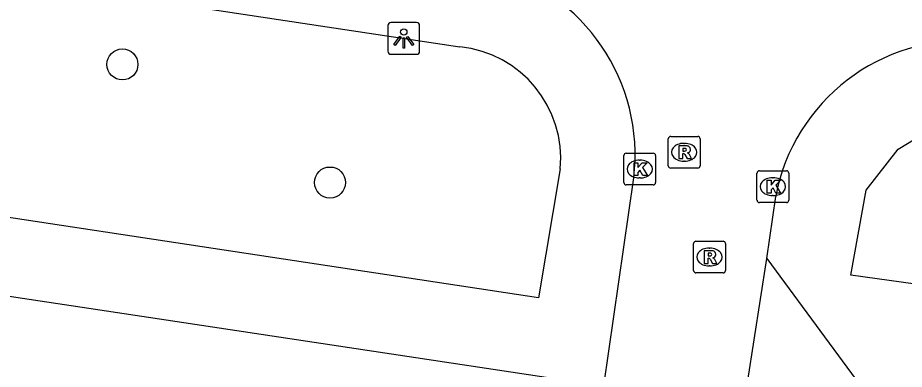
# Model space of a CAD drawing. Extents: x 163010 to 163853, y 382793 to 383982.
# Drawn here: x 163648.93 to 163676.84, y 383182.27 to 383193.34 of the extents above; entities that cross this region are included whole.
import ezdxf

# ---------------------------------------------------------------- set-up
doc = ezdxf.new("R2010")
doc.units = 0
for name, color, linetype in [('IMGEO_Boom', 7, 'Continuous'), ('IMGEO_Kolk', 7, 'Continuous'), ('IMGEO_Lichtpunt', 7, 'Continuous'), ('IMGEO_Rijbaan_lokaal_open', 7, 'Continuous'), ('IMGEO_Rioolput', 7, 'Continuous'), ('IMGEO_Voetpad_open', 7, 'Continuous')]:
    doc.layers.add(name, color=color, linetype=linetype)

msp = doc.modelspace()

# ---------------------------------------------------------------- linework, layer by layer
at = {"layer": 'IMGEO_Boom'}
for centre in [(163652.228, 383191.865), (163658.761, 383188.146)]:
    msp.add_circle(centre, 0.489, dxfattribs=at)
at = {"layer": 'IMGEO_Kolk'}
for p, q in [((163668.085, 383189.07), (163668.937, 383189.07)), ((163668.01, 383188.144), (163668.01, 383188.996)), ((163668.498, 383188.85), (163668.523, 383188.85)), ((163669.011, 383188.996), (163669.011, 383188.144)), ((163672.276, 383188.516), (163673.128, 383188.516)), ((163668.521, 383188.29), (163668.496, 383188.29)), ((163672.201, 383187.59), (163672.201, 383188.442)), ((163672.689, 383188.296), (163672.714, 383188.296)), ((163673.202, 383188.442), (163673.202, 383187.59)), ((163668.937, 383188.07), (163668.085, 383188.07)), ((163672.712, 383187.736), (163672.687, 383187.736)), ((163673.128, 383187.516), (163672.276, 383187.516))]:
    msp.add_line(p, q, dxfattribs=at)
for points in [[(163668.085, 383189.07), (163668.937, 383189.07)], [(163668.01, 383188.144), (163668.01, 383188.996)], [(163668.331, 383188.77), (163668.454, 383188.77), (163668.454, 383188.619), (163668.584, 383188.77), (163668.748, 383188.77), (163668.602, 383188.619), (163668.755, 383188.37), (163668.603, 383188.37), (163668.518, 383188.534), (163668.454, 383188.467), (163668.454, 383188.37), (163668.331, 383188.37), (163668.331, 383188.77)], [(163669.011, 383188.996), (163669.011, 383188.144)], [(163672.276, 383188.516), (163673.128, 383188.516)], [(163672.201, 383187.59), (163672.201, 383188.442)], [(163672.522, 383188.216), (163672.645, 383188.216), (163672.645, 383188.065), (163672.775, 383188.216), (163672.939, 383188.216), (163672.793, 383188.065), (163672.946, 383187.816), (163672.794, 383187.816), (163672.709, 383187.98), (163672.645, 383187.913), (163672.645, 383187.816), (163672.522, 383187.816), (163672.522, 383188.216)], [(163673.202, 383188.442), (163673.202, 383187.59)], [(163668.937, 383188.07), (163668.085, 383188.07)], [(163673.128, 383187.516), (163672.276, 383187.516)]]:
    msp.add_lwpolyline(points, dxfattribs=at)
for centre, start, end in [((163668.087, 383188.994), 91.552, 178.448), ((163668.087, 383188.994), 91.552, 178.448), ((163668.935, 383188.994), 1.552, 88.448), ((163668.935, 383188.994), 1.552, 88.448), ((163672.278, 383188.44), 91.552, 178.448), ((163672.278, 383188.44), 91.552, 178.448), ((163673.126, 383188.44), 1.552, 88.448), ((163673.126, 383188.44), 1.552, 88.448), ((163668.087, 383188.146), 181.552, 268.448), ((163668.087, 383188.146), 181.552, 268.448), ((163668.935, 383188.146), 271.552, 358.448), ((163668.935, 383188.146), 271.552, 358.448), ((163672.278, 383187.592), 181.552, 268.448), ((163672.278, 383187.592), 181.552, 268.448), ((163673.126, 383187.592), 271.552, 358.448), ((163673.126, 383187.592), 271.552, 358.448)]:
    msp.add_arc(centre, 0.0765, start, end, dxfattribs=at)
for centre, major_axis, ratio, start_param, end_param in [((163668.497, 383188.57), (-0.387, 0.002), 0.722429, 4.712389, 7.853982), ((163668.522, 383188.57), (-0.39, 0.002), 0.717154, 1.570796, 4.712389), ((163672.688, 383188.016), (-0.387, 0.002), 0.722429, 4.712389, 7.853982), ((163672.713, 383188.016), (-0.39, 0.002), 0.717154, 1.570796, 4.712389)]:
    msp.add_ellipse(centre, major_axis=major_axis, ratio=ratio, start_param=start_param, end_param=end_param, dxfattribs=at)
at = {"layer": 'IMGEO_Lichtpunt'}
for p, q in [((163660.586, 383193.087), (163660.586, 383192.28)), ((163660.586, 383193.087), (163660.586, 383192.28)), ((163661.488, 383193.182), (163660.68, 383193.182)), ((163661.488, 383193.182), (163660.68, 383193.182)), ((163661.582, 383192.28), (163661.582, 383193.087)), ((163661.582, 383192.28), (163661.582, 383193.087)), ((163660.68, 383192.186), (163661.488, 383192.186)), ((163660.68, 383192.186), (163661.488, 383192.186))]:
    msp.add_line(p, q, dxfattribs=at)
for points in [[(163660.96, 383192.751), (163660.999, 383192.723), (163660.811, 383192.461), (163660.773, 383192.488), (163660.96, 383192.751)], [(163661.062, 383192.703), (163661.109, 383192.703), (163661.109, 383192.381), (163661.062, 383192.381), (163661.062, 383192.703)], [(163661.172, 383192.723), (163661.21, 383192.75), (163661.397, 383192.488), (163661.358, 383192.46), (163661.172, 383192.723)]]:
    msp.add_lwpolyline(points, dxfattribs=at)
msp.add_circle((163661.085, 383192.885), 0.0994, dxfattribs=at)
for centre, start, end in [((163660.68, 383193.087), 90, 180), ((163660.68, 383193.087), 90, 180), ((163661.488, 383193.087), 0, 90), ((163661.488, 383193.087), 0, 90), ((163660.68, 383192.28), 180, 270), ((163660.68, 383192.28), 180, 270), ((163661.488, 383192.28), 270, 0), ((163661.488, 383192.28), 270, 360)]:
    msp.add_arc(centre, 0.0946, start, end, dxfattribs=at)
at = {"layer": 'IMGEO_Rijbaan_lokaal_open'}
for points in [[(163667.379, 383181.747), (163668.321, 383188.294)], [(163672.507, 383185.752), (163672.791, 383187.707)], [(163671.717, 383180.628), (163672.507, 383185.752)]]:
    msp.add_lwpolyline(points, dxfattribs=at)
for centre, radius, start, end in [((163662.265, 383189.014), 6.099, 353.2206, 75.1885), ((163678.69, 383186.609), 6, 85.4267, 169.4573)]:
    msp.add_arc(centre, radius, start, end, dxfattribs=at)
at = {"layer": 'IMGEO_Rioolput'}
for p, q in [((163669.484, 383189.6), (163670.336, 383189.6)), ((163669.409, 383188.674), (163669.409, 383189.526)), ((163669.897, 383189.38), (163669.922, 383189.38)), ((163670.41, 383189.526), (163670.41, 383188.674)), ((163669.92, 383188.82), (163669.895, 383188.82)), ((163670.336, 383188.6), (163669.484, 383188.6)), ((163670.281, 383186.3), (163671.133, 383186.3)), ((163670.206, 383185.374), (163670.206, 383186.226)), ((163670.694, 383186.08), (163670.719, 383186.08)), ((163671.207, 383186.226), (163671.207, 383185.374)), ((163670.717, 383185.52), (163670.692, 383185.52)), ((163671.133, 383185.3), (163670.281, 383185.3))]:
    msp.add_line(p, q, dxfattribs=at)
for points in [[(163669.484, 383189.6), (163670.336, 383189.6)], [(163669.409, 383188.674), (163669.409, 383189.526)], [(163670.41, 383189.526), (163670.41, 383188.674)], [(163669.998, 383189.298), (163669.746, 383189.3), (163669.746, 383188.9)], [(163669.746, 383188.9), (163669.87, 383188.9), (163669.87, 383189.062), (163669.881, 383189.062)], [(163669.924, 383189.219), (163669.87, 383189.219), (163669.87, 383189.138)], [(163669.87, 383189.138), (163669.922, 383189.138)], [(163669.928, 383189.033), (163669.999, 383188.9), (163670.139, 383188.9), (163670.074, 383189.026)], [(163670.336, 383188.6), (163669.484, 383188.6)], [(163670.281, 383186.3), (163671.133, 383186.3)], [(163670.206, 383185.374), (163670.206, 383186.226)], [(163670.795, 383185.998), (163670.543, 383186), (163670.543, 383185.6)], [(163671.207, 383186.226), (163671.207, 383185.374)], [(163670.543, 383185.6), (163670.667, 383185.6), (163670.667, 383185.762), (163670.678, 383185.762)], [(163670.721, 383185.919), (163670.667, 383185.919), (163670.667, 383185.838)], [(163670.667, 383185.838), (163670.719, 383185.838)], [(163670.725, 383185.733), (163670.796, 383185.6), (163670.936, 383185.6), (163670.871, 383185.726)], [(163671.133, 383185.3), (163670.281, 383185.3)]]:
    msp.add_lwpolyline(points, dxfattribs=at)
for centre, radius, start, end in [((163669.486, 383189.524), 0.0765, 91.552, 178.448), ((163669.486, 383189.524), 0.0765, 91.552, 178.448), ((163670.334, 383189.524), 0.0765, 1.552, 88.448), ((163670.334, 383189.524), 0.0765, 1.552, 88.448), ((163669.88, 383189.009), 0.0533, 26.0293, 88.6989), ((163669.906, 383189.327), 0.19, 274.7715, 282.9687), ((163669.93, 383189.123), 0.0964, 77.0061, 93.1865), ((163669.944, 383189.18), 0.0378, 276.6634, 79.6772), ((163669.997, 383189.188), 0.109, 350.3612, 89.416), ((163669.995, 383189.188), 0.112, 277.5842, 350.9817), ((163669.979, 383188.973), 0.108, 29.5134, 73.7905), ((163669.486, 383188.676), 0.0765, 181.552, 268.448), ((163669.486, 383188.676), 0.0765, 181.552, 268.448), ((163670.334, 383188.676), 0.0765, 271.552, 358.448), ((163670.334, 383188.676), 0.0765, 271.552, 358.448), ((163670.283, 383186.224), 0.0765, 91.552, 178.448), ((163670.283, 383186.224), 0.0765, 91.552, 178.448), ((163671.131, 383186.224), 0.0765, 1.552, 88.448), ((163671.131, 383186.224), 0.0765, 1.552, 88.448), ((163670.794, 383185.888), 0.109, 350.3612, 89.416), ((163670.677, 383185.709), 0.0533, 26.0293, 88.6989), ((163670.703, 383186.027), 0.19, 274.7715, 282.9687), ((163670.727, 383185.823), 0.0964, 77.0061, 93.1865), ((163670.741, 383185.88), 0.0378, 276.6634, 79.6772), ((163670.792, 383185.888), 0.112, 277.5842, 350.9817), ((163670.776, 383185.673), 0.108, 29.5134, 73.7905), ((163670.283, 383185.376), 0.0765, 181.552, 268.448), ((163670.283, 383185.376), 0.0765, 181.552, 268.448), ((163671.131, 383185.376), 0.0765, 271.552, 358.448), ((163671.131, 383185.376), 0.0765, 271.552, 358.448)]:
    msp.add_arc(centre, radius, start, end, dxfattribs=at)
for centre, major_axis, ratio, start_param, end_param in [((163669.896, 383189.1), (-0.387, 0.002), 0.722429, 4.712389, 7.853982), ((163669.921, 383189.1), (-0.39, 0.002), 0.717154, 1.570796, 4.712389), ((163670.693, 383185.8), (-0.387, 0.002), 0.722429, 4.712389, 7.853982), ((163670.718, 383185.8), (-0.39, 0.002), 0.717154, 1.570796, 4.712389)]:
    msp.add_ellipse(centre, major_axis=major_axis, ratio=ratio, start_param=start_param, end_param=end_param, dxfattribs=at)
at = {"layer": 'IMGEO_Voetpad_open'}
for points in [[(163548.798, 383199.652), (163666.122, 383181.928)], [(163636.328, 383188.914), (163637.442, 383196.264), (163662.85, 383192.416)], [(163692.076, 383182.603), (163678.396, 383184.778), (163675.154, 383185.228), (163675.64, 383187.908), (163676.647, 383189.201), (163678.144, 383190.109), (163693.075, 383187.885), (163692.331, 383182.638), (163692.076, 383182.603)], [(163666.007, 383188.573), (163665.328, 383184.519), (163636.328, 383188.914)], [(163672.507, 383185.752), (163676.436, 383180.421)]]:
    msp.add_lwpolyline(points, dxfattribs=at)
msp.add_arc((163662.498, 383188.909), 3.525, 354.5346, 84.2712, dxfattribs=at)

doc.saveas('drawing.dxf')
